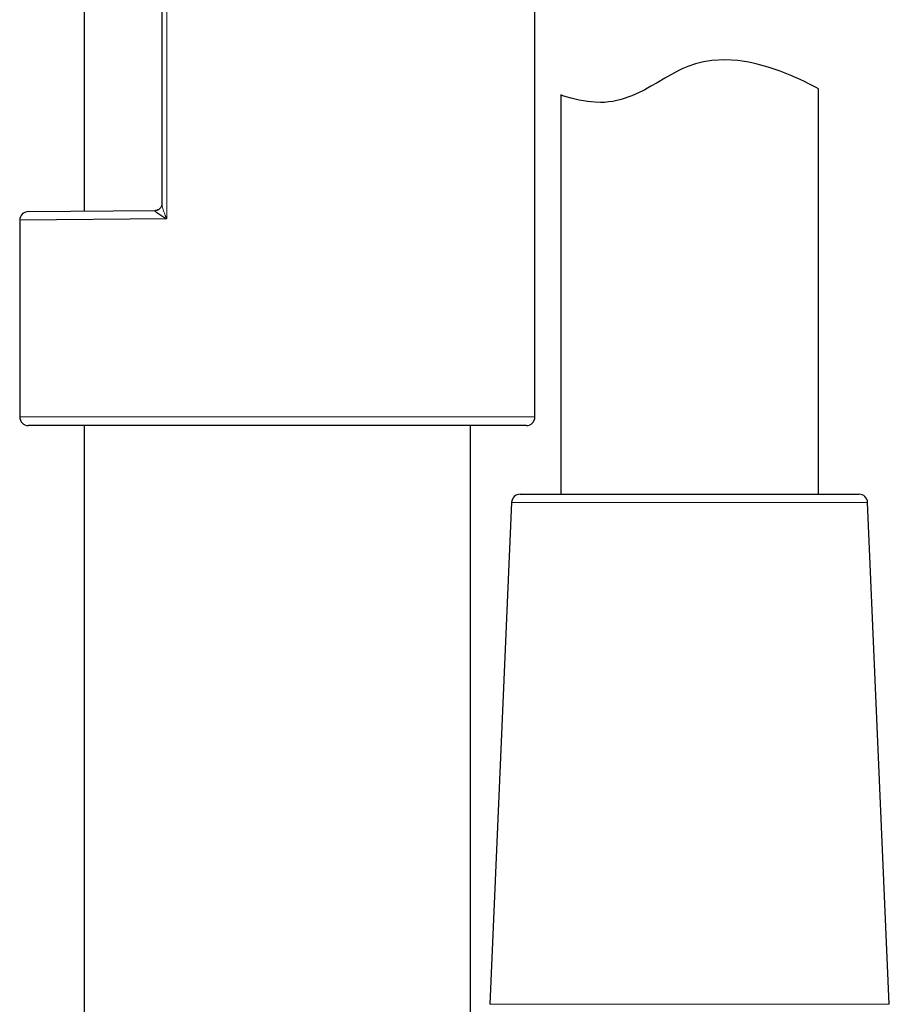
# Model space of a CAD drawing. Header units: millimetres. Extents: x 8 to 846, y 12 to 2113.
# Tile 260 of 515: x 750 to 801, y 1474 to 1532. Entities that reach past the tile are written whole.
import ezdxf

# ---------------------------------------------------------------- set-up
doc = ezdxf.new("R2010")
doc.units = ezdxf.units.MM

msp = doc.modelspace()

# ---------------------------------------------------------------- linework, layer by layer
at = {"color": 7, "linetype": 'Continuous', "lineweight": 30}
for p, q in [((753.692, 1578.911), (753.692, 1520.473)), ((779.942, 1508.5), (779.942, 1577.651)), ((758.226, 1577.204), (758.226, 1520.899)), ((796.442, 1504), (796.442, 1527.596)), ((781.442, 1527.234), (781.442, 1504)), ((758.511, 1520.017), (749.942, 1519.944)), ((750.438, 1520.444), (757.84, 1520.509)), ((749.942, 1519.944), (749.942, 1508.5)), ((779.442, 1508), (750.442, 1508)), ((753.692, 1508), (753.692, 1405)), ((776.192, 1405), (776.192, 1508)), ((779.079, 1504), (798.804, 1504)), ((778.58, 1503.522), (777.315, 1474.322)), ((800.569, 1474.322), (799.304, 1503.522))]:
    msp.add_line(p, q, dxfattribs=at)
at = {"color": 8, "linetype": 'Continuous', "lineweight": 0}
for p, q in [((758.511, 1577.001), (758.511, 1520.017)), ((749.942, 1508.5), (779.942, 1508.5)), ((799.304, 1503.522), (778.58, 1503.522)), ((777.315, 1474.322), (800.569, 1474.322))]:
    msp.add_line(p, q, dxfattribs=at)
at = {"color": 7, "linetype": 'Continuous', "lineweight": 30, "flags": 128}
msp.add_lwpolyline([(796.44, 1527.596), (796.309, 1527.671), (796.228, 1527.715), (796.126, 1527.769), (796.002, 1527.832), (795.854, 1527.906), (795.599, 1528.029), (795.253, 1528.187), (794.797, 1528.38), (794.213, 1528.609), (793.525, 1528.844), (792.869, 1529.027), (792.561, 1529.099), (792.272, 1529.158), (792.002, 1529.204), (791.755, 1529.238), (790.986, 1529.283), (790.237, 1529.239), (789.754, 1529.161), (789.287, 1529.044), (788.839, 1528.888), (788.556, 1528.766), (788.237, 1528.611), (787.884, 1528.425), (787.498, 1528.207), (787.049, 1527.945), (786.688, 1527.736), (786.496, 1527.625), (786.341, 1527.537), (786.222, 1527.473), (785.587, 1527.179), (784.958, 1526.968), (784.71, 1526.907), (784.466, 1526.859), (784.225, 1526.824), (783.989, 1526.802), (783.759, 1526.794), (783.426, 1526.807), (782.998, 1526.853), (782.762, 1526.888), (782.519, 1526.93), (782.277, 1526.981), (782.046, 1527.039), (781.756, 1527.124), (781.57, 1527.185), (781.442, 1527.234), (781.442, 1527.234)], dxfattribs=at)
at = {"color": 7, "linetype": 'Continuous', "lineweight": 30}
for centre, start, end in [((750.442, 1519.944), 90.5, 179.9998), ((750.442, 1508.5), 180, 270), ((779.442, 1508.5), 270, 0), ((779.079, 1503.5), 90, 177.5187), ((798.804, 1503.5), 2.4813, 90)]:
    msp.add_arc(centre, 0.5, start, end, dxfattribs=at)
for points, knots in [([(758.225, 1520.899), (758.225, 1520.892), (758.225, 1520.874), (758.22, 1520.836), (758.208, 1520.789), (758.189, 1520.74), (758.162, 1520.693), (758.128, 1520.648), (758.088, 1520.607), (758.042, 1520.572), (757.994, 1520.545), (757.946, 1520.526), (757.902, 1520.514), (757.866, 1520.509), (757.849, 1520.509), (757.841, 1520.509)], [0, 0, 0, 0, 0.047051, 0.128475, 0.208004, 0.292242, 0.379354, 0.460289, 0.544764, 0.633771, 0.71922, 0.800768, 0.877712, 0.949291, 1, 1, 1, 1]), ([(758.511, 1520.017), (758.51, 1520.018), (758.458, 1520.046), (758.358, 1520.102), (758.219, 1520.184), (758.091, 1520.264), (757.976, 1520.341), (757.896, 1520.402), (757.846, 1520.446), (757.823, 1520.473), (757.814, 1520.491), (757.814, 1520.505), (757.83, 1520.507), (757.84, 1520.509)], [0, 0, 0, 0, 0.0048334, 0.1450986, 0.2856084, 0.4257448, 0.564474, 0.7028745, 0.7748151, 0.8465817, 0.889744, 0.9328201, 1, 1, 1, 1])]:
    msp.add_open_spline(points, degree=3, knots=knots, dxfattribs=at)
at = {"color": 8, "linetype": 'Continuous', "lineweight": 0}
msp.add_open_spline([(758.226, 1520.899), (758.226, 1520.897), (758.225, 1520.876), (758.232, 1520.811), (758.253, 1520.7), (758.292, 1520.564), (758.338, 1520.428), (758.389, 1520.295), (758.446, 1520.16), (758.488, 1520.066), (758.511, 1520.019), (758.511, 1520.017)], degree=3, knots=[0, 0, 0, 0, 0.010184, 0.093142, 0.250945, 0.412513, 0.556176, 0.699883, 0.846883, 0.993893, 1, 1, 1, 1], dxfattribs=at)

doc.saveas('drawing.dxf')
